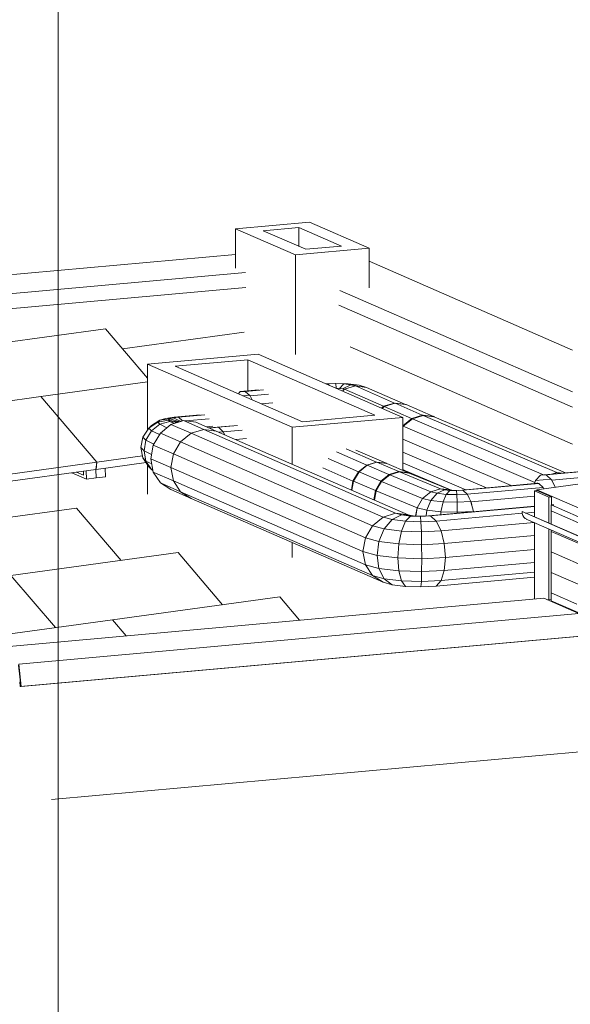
# Model space of a CAD drawing. Header units: millimetres. Extents: x -2180 to 91692, y -6418 to 21859.
# Tile 350 of 482: x 63007 to 66952, y 4503 to 11560. Entities that reach past the tile are written whole.
import ezdxf

# ---------------------------------------------------------------- set-up
doc = ezdxf.new("R2010")
doc.units = ezdxf.units.MM
for name, color, linetype, lineweight in [('Generic Models', 7, 'Continuous', 9), ('IfcCovering_INSULATION-1', 7, 'Continuous', 9), ('Roofs-2', 7, 'Continuous', 9), ('Section Boxes', 7, 'Continuous', 9), ('Walls', 7, 'Continuous', 9)]:
    doc.layers.add(name, color=color, linetype=linetype, lineweight=lineweight)
doc.layers.add('Surface Pattern-2', color=7, linetype='Continuous', lineweight=9, true_color=0x404040)

# ---------------------------------------------------------------- blocks, each defined once
blk = doc.blocks.new('Generic Models 2 - Generic Models 49-1027909-3D-kunsti lähteülesanne')
at = {"layer": 'Generic Models'}
for p, q in [((8330.4, 8034.9), (8332.2, 8035)), ((10550.6, 7065.1), (8330.4, 8034.9)), ((10552.4, 7065.3), (8332.2, 8035)), ((8360.9, 7981.2), (10581.1, 7011.5))]:
    blk.add_line(p, q, dxfattribs=at)
blk.add_polyline3d([(8364.3, 7979.9, 0), (8352.5, 7986, 0), (8342.6, 7995.2, 0), (8335.4, 8006.9, 0), (8331.3, 8020.4, 0), (8330.4, 8034.9, 0)], dxfattribs=at)
blk = doc.blocks.new('Generic Models 3 - Generic Models 3-1031344-3D-kunsti lähteülesanne')
at = {"layer": 'Generic Models'}
for p, q in [((6278.2, 9878.1), (-579.1, 9260.1)), ((7234.9, 9829.6), (8693.1, 9192.7)), ((-319.9, 9146.9), (6348.2, 9747.8)), ((6352.1, 9641.2), (-316, 9040.2)), ((8693.1, 8892.1), (7026, 9620.2)), ((7017.5, 9514.5), (8693.1, 8782.6)), ((4473.7, 7051.4), (8487.6, 7413.2)), ((8487.6, 7413.2), (8738.5, 7303.6)), ((8738.5, 7303.6), (4724.6, 6941.8)), ((8748.7, 7141.4), (4734.8, 6779.7)), ((8754.7, 7142.3), (4740.9, 6780.6)), ((4723.3, 6934.1), (4738, 6787.8)), ((4740.9, 6780.6), (4724.6, 6941.8)), ((4735.3, 6814.8), (4731.3, 6814.5)), ((4733.4, 6813.6), (4731.3, 6814.5)), ((4731.3, 6814.5), (4734.8, 6779.7)), ((4735.4, 6813.7), (4733.4, 6813.6)), ((4735.9, 6788.7), (4733.4, 6813.6)), ((4734.8, 6779.7), (4740.9, 6780.6)), ((4737.9, 6788.9), (4735.9, 6788.7)), ((4738, 6787.8), (4735.9, 6788.7))]:
    blk.add_line(p, q, dxfattribs=at)
blk = doc.blocks.new('paneel - paneel-2245964-3D-kunsti lähteülesanne')
at = {"layer": 'Generic Models'}
for p, q in [((5395.1, 7258.6), (4196.3, 7094.2)), ((5395.1, 7258.6), (5493.5, 7143.3)), ((4196.3, 7094.2), (4190.8, 7042)), ((4482.1, 6759.2), (4196.3, 7094.2)), ((4212.2, 7017), (4190.8, 7042)), ((4190.8, 7042), (4205.6, 6679.6)), ((4190.8, 7042), (4482.1, 6700.6)), ((4225.5, 6690.1), (4212.2, 7017)), ((4283.4, 6933.4), (4293, 6699.4)), ((4205.6, 6679.6), (4482.1, 6558.9)), ((4225.5, 6690.1), (4293, 6699.4)), ((4482.1, 6578), (4225.5, 6690.1)), ((4293, 6699.4), (4482.1, 6616.8))]:
    blk.add_line(p, q, dxfattribs=at)
blk = doc.blocks.new('paneel - paneel-V193-3D-kunsti lähteülesanne')
at = {"layer": 'Generic Models'}
for p, q in [((6594, 7423), (5395.1, 7258.6)), ((6594, 7423), (6737, 7255.4)), ((5493.5, 7143.3), (5395.1, 7258.6))]:
    blk.add_line(p, q, dxfattribs=at)
blk = doc.blocks.new('paneel - paneel-V228-3D-kunsti lähteülesanne')
at = {"layer": 'Generic Models'}
for p, q in [((4667.3, 7576.5), (3468.4, 7412.1)), ((4667.3, 7576.5), (4986.4, 7202.6)), ((3468.4, 7412.1), (3463, 7359.9)), ((3870.2, 6941.3), (3468.4, 7412.1)), ((3484.3, 7334.9), (3463, 7359.9)), ((3463, 7359.9), (3477.7, 6997.6)), ((3463, 7359.9), (3864.7, 6889)), ((3497.6, 7008), (3484.3, 7334.9)), ((3555.6, 7251.3), (3565.1, 7017.3)), ((3477.7, 6997.6), (3865, 6828.4)), ((3497.6, 7008), (3565.1, 7017.3)), ((3843.5, 6857), (3497.6, 7008)), ((3565.1, 7017.3), (3841.9, 6896.4)), ((3841, 6916.8), (3843.5, 6857)), ((3862.4, 6891.8), (3841, 6916.8)), ((3864.7, 6889), (3870.2, 6941.3)), ((3864.7, 6889), (4195.2, 6934.4)), ((3870.2, 6941.3), (4193.1, 6985.6)), ((3865, 6828.4), (3862.4, 6891.8)), ((3930, 6898), (3932.5, 6837.7)), ((3865, 6828.4), (3932.5, 6837.7))]:
    blk.add_line(p, q, dxfattribs=at)
blk = doc.blocks.new('paneel - paneel-V229-3D-kunsti lähteülesanne')
at = {"layer": 'Generic Models'}
for p, q in [((5866.1, 7740.9), (4667.3, 7576.5)), ((5866.1, 7740.9), (6185.2, 7366.9)), ((4986.4, 7202.6), (4667.3, 7576.5))]:
    blk.add_line(p, q, dxfattribs=at)
blk = doc.blocks.new('paneel - paneel-V242-3D-kunsti lähteülesanne')
at = {"layer": 'Generic Models'}
for p, q in [((4881.3, 8859.1), (3682.5, 8694.7)), ((4881.3, 8859.1), (5283.1, 8388.2)), ((4001.6, 8320.7), (3682.5, 8694.7)), ((4493, 8279.9), (5283.1, 8388.2)), ((4532.4, 8233.8), (5277.7, 8336)), ((5275.4, 8335.7), (5277.9, 8275.4)), ((5283.1, 8388.2), (5277.7, 8336)), ((5104.9, 8312.3), (5210.6, 8266.1)), ((5189.1, 8294.7), (5138.3, 8316.9)), ((5187.9, 8323.7), (5189.1, 8294.7)), ((5210.6, 8266.1), (5208.1, 8326.4)), ((5210.6, 8266.1), (5277.9, 8275.4))]:
    blk.add_line(p, q, dxfattribs=at)
blk = doc.blocks.new('paneel - paneel-V243-3D-kunsti lähteülesanne')
at = {"layer": 'Generic Models'}
for p, q in [((5647.6, 8964.1), (4882.5, 8859.2)), ((4882.5, 8859.2), (4882.4, 8857.9)), ((5284.3, 8388.4), (4882.5, 8859.2)), ((5284.3, 8388.4), (5610.7, 8433.2)), ((5279, 8275.5), (5276.6, 8335.8)), ((5277.8, 8337.3), (5278.8, 8336.1)), ((5278.8, 8336.1), (5284.3, 8388.4)), ((5278.8, 8336.1), (5636.5, 8385.2)), ((5344.1, 8345.1), (5346.5, 8284.8)), ((5277.9, 8276), (5279, 8275.5)), ((5279, 8275.5), (5346.5, 8284.8))]:
    blk.add_line(p, q, dxfattribs=at)
blk = doc.blocks.new('paneel - paneel-V244-3D-kunsti lähteülesanne')
at = {"layer": 'Generic Models'}
for p, q in [((5345.2, 9345.2), (4146.3, 9180.8)), ((5345.2, 9345.2), (5647.6, 8990.7)), ((4146.3, 9180.8), (4146.2, 9179.4)), ((4469.1, 8802.5), (4146.3, 9180.8))]:
    blk.add_line(p, q, dxfattribs=at)
blk = doc.blocks.new('Family - 5850-2248142-3D-kunsti lähteülesanne')
at = {"layer": 'Generic Models'}
for p, q in [((7221.5, 8366.6), (7162.5, 8318.7)), ((7291.2, 8387.8), (7221.5, 8366.6)), ((7291.2, 8387.8), (7360.9, 8379.1)), ((7360.9, 8379.1), (7518.2, 8312.1)), ((7158.7, 8320.2), (7119.3, 8253)), ((7159.9, 8319.7), (7121.8, 8252.1)), ((7162.5, 8318.7), (7123.2, 8251.5)), ((7158.7, 8320.2), (7159, 8320)), ((7159, 8320), (7159.3, 8319.9)), ((7159.3, 8319.9), (7159.6, 8319.8)), ((7159.9, 8319.7), (7159.6, 8319.8)), ((7322.9, 8250.5), (7381.8, 8298.4)), ((7381.8, 8298.4), (7451.4, 8319.7)), ((7451.4, 8319.7), (7521.2, 8311)), ((7516, 8313), (7514.2, 8313.6)), ((7517.7, 8312.4), (7516, 8313)), ((7519.4, 8311.7), (7517.7, 8312.4)), ((7521.2, 8311), (7519.4, 8311.7)), ((7119.3, 8253), (7107.6, 8188.9)), ((7121.8, 8252.1), (7111.4, 8187.2)), ((7123.2, 8251.5), (7111.6, 8187.1)), ((7319.8, 8251.8), (7280.5, 8184.5)), ((7283.8, 8183.3), (7322.9, 8250.5)), ((7322.6, 8254), (7319.8, 8251.8)), ((7268.6, 8118.5), (7280.5, 8184.5)), ((7272, 8117.1), (7283.8, 8183.3))]:
    blk.add_line(p, q, dxfattribs=at)
at = {"layer": 'IfcCovering_INSULATION-1'}
for p, q in [((7221.5, 8366.6), (7377.3, 8300.2)), ((7291.2, 8387.8), (7446.9, 8321.4)), ((7119.9, 8252.7), (7159, 8320)), ((7159.3, 8319.9), (7120.5, 8252.5)), ((7121.1, 8252.3), (7159.6, 8319.8)), ((7162.5, 8318.7), (7319.8, 8251.8)), ((7378.3, 8299.8), (7319.8, 8251.8)), ((7321.4, 8251.2), (7380.1, 8299.1)), ((7378.3, 8299.8), (7376.6, 8300.4)), ((7447.8, 8321.1), (7378.3, 8299.8)), ((7380.1, 8299.1), (7378.3, 8299.8)), ((7380.1, 8299.1), (7449.6, 8320.4)), ((7381.8, 8298.4), (7380.1, 8299.1)), ((7449.6, 8320.4), (7447.8, 8321.1)), ((7447.8, 8321.1), (7517.7, 8312.4)), ((7451.4, 8319.7), (7449.6, 8320.4)), ((7519.4, 8311.7), (7449.6, 8320.4)), ((7119.9, 8252.7), (7108.6, 8188.5)), ((7120.5, 8252.5), (7109.5, 8188)), ((7121.1, 8252.3), (7110.4, 8187.6)), ((7119.3, 8253), (7119.9, 8252.7)), ((7119.9, 8252.7), (7120.5, 8252.5)), ((7120.5, 8252.5), (7121.1, 8252.3)), ((7121.1, 8252.3), (7121.8, 8252.1)), ((7123.2, 8251.5), (7280.5, 8184.5)), ((7281.1, 8184.3), (7319.8, 8251.8)), ((7282.4, 8183.8), (7321.4, 8251.2)), ((7321.4, 8251.2), (7319.8, 8251.8)), ((7322.9, 8250.5), (7321.4, 8251.2)), ((7279.8, 8184.8), (7268.9, 8118.4)), ((7269.9, 8118), (7281.1, 8184.3)), ((7271, 8117.5), (7282.4, 8183.8)), ((7281.1, 8184.3), (7279.8, 8184.8)), ((7282.4, 8183.8), (7281.1, 8184.3)), ((7283.8, 8183.3), (7282.4, 8183.8))]:
    blk.add_line(p, q, dxfattribs=at)
blk = doc.blocks.new('Family - 907-2248123-3D-kunsti lähteülesanne')
at = {"layer": 'Generic Models'}
for p, q in [((7746.8, 8198.3), (7677.2, 8177.1)), ((7816.5, 8189.6), (7746.8, 8198.3)), ((7860.1, 8185.5), (7813.9, 8186.8)), ((7840.8, 8185.4), (7813.9, 8186.8)), ((7816.5, 8189.6), (7826.4, 8187.1)), ((7833.9, 8186.2), (7826.4, 8187.1)), ((7905.7, 8187.7), (7860.1, 8185.5)), ((7906.1, 8187.3), (7937.4, 8159.8)), ((7579.1, 8061.9), (7618.3, 8129.2)), ((7677.2, 8177.1), (7618.3, 8129.2)), ((7964.4, 8106.2), (7937.4, 8159.8)), ((7568.5, 8001.7), (7579.1, 8061.9)), ((7982.6, 8035.1), (7964.7, 8105.2)), ((7982.8, 8033.7), (7982.6, 8035.1))]:
    blk.add_line(p, q, dxfattribs=at)
at = {"layer": 'IfcCovering_INSULATION-1'}
for p, q in [((7774.1, 8191.2), (7721.9, 8165.5)), ((7774.1, 8191.2), (7746.8, 8198.3)), ((7774.1, 8191.2), (7813.9, 8186.8)), ((7774.1, 8191.2), (7826.4, 8187.1)), ((7787, 8158.2), (7813.9, 8186.8)), ((7677.8, 8113.8), (7618.3, 8129.2)), ((7677.2, 8177.1), (7721.9, 8165.5)), ((7677.8, 8113.8), (7721.9, 8165.5)), ((7787, 8158.2), (7721.9, 8165.5)), ((7787, 8158.2), (7764.4, 8104)), ((7862.7, 8156.2), (7787, 8158.2)), ((7860.1, 8185.5), (7862.7, 8156.2)), ((7937.4, 8159.8), (7862.7, 8156.2)), ((7865.1, 8101.4), (7862.7, 8156.2)), ((7648.5, 8044), (7579.1, 8061.9)), ((7677.8, 8113.8), (7648.5, 8044)), ((7764.4, 8104), (7677.8, 8113.8)), ((7749.5, 8032.6), (7764.4, 8104)), ((7865.1, 8101.4), (7764.4, 8104)), ((7964.4, 8106.2), (7865.1, 8101.4)), ((7866.8, 8029.5), (7865.1, 8101.4)), ((7643.1, 8003.1), (7648.5, 8044)), ((7749.5, 8032.6), (7648.5, 8044)), ((7748.2, 8012.5), (7749.5, 8032.6)), ((7866.8, 8029.5), (7749.5, 8032.6)), ((7982.6, 8035.1), (7866.8, 8029.5)), ((7866.9, 8023.2), (7866.8, 8029.5))]:
    blk.add_line(p, q, dxfattribs=at)
blk = doc.blocks.new('Family - 414-2248120-3D-kunsti lähteülesanne')
at = {"layer": 'Generic Models'}
for p, q in [((6927.1, 8949.4), (6993.2, 8952.5)), ((6939.1, 8949.5), (6927.7, 8949.1)), ((6950.5, 8939.2), (6939.1, 8949.5)), ((6993.2, 8952.5), (7084.1, 8949.5)), ((6999, 8918.3), (7023.6, 8917.5)), ((7023.6, 8917.5), (7044.8, 8914.9)), ((7059.3, 8910.9), (7044.8, 8914.9)), ((7059.3, 8910.9), (7137.7, 8934.7)), ((7084.1, 8949.5), (7162.4, 8939.9)), ((7216.1, 8925), (7137.7, 8934.7)), ((7216.1, 8925), (7162.4, 8939.9)), ((7333.8, 8779.2), (7332.9, 8784.4))]:
    blk.add_line(p, q, dxfattribs=at)
at = {"layer": 'IfcCovering_INSULATION-1'}
for p, q in [((6939.1, 8949.5), (6996.1, 8952.2)), ((6996.1, 8952.2), (6993.2, 8952.5)), ((6999, 8918.3), (6996.1, 8952.2)), ((6996.1, 8952.2), (7053.9, 8950.3)), ((7023.6, 8917.5), (7053.9, 8950.3)), ((7044.8, 8914.9), (7103.6, 8944.2)), ((7084.1, 8949.5), (7053.9, 8950.3)), ((7053.9, 8950.3), (7103.6, 8944.2)), ((7162.4, 8939.9), (7103.6, 8944.2)), ((7103.6, 8944.2), (7137.7, 8934.7))]:
    blk.add_line(p, q, dxfattribs=at)
blk = doc.blocks.new('Family - 12509-2248177-3D-kunsti lähteülesanne')
at = {"layer": 'Generic Models'}
for p, q in [((7338.5, 8789), (7323.1, 8776.5)), ((7339.4, 8788.6), (7324.1, 8776)), ((7343.5, 8787.1), (7327.8, 8774.4)), ((7338.5, 8789), (7338.7, 8788.9)), ((7338.7, 8788.9), (7338.9, 8788.8)), ((7338.9, 8788.8), (7339.2, 8788.7)), ((7339.4, 8788.6), (7339.2, 8788.7)), ((7343.5, 8787.1), (7421.9, 8810.9)), ((7500.3, 8801.2), (7421.9, 8810.9)), ((7495.3, 8803.1), (7497.8, 8801.5)), ((7495.3, 8803.1), (7495.5, 8803)), ((7495.5, 8803), (7495.7, 8802.9)), ((7495.7, 8802.9), (7495.9, 8802.8)), ((7496.2, 8802.8), (7495.9, 8802.8)), ((7496.2, 8802.8), (7498.2, 8801.5)), ((7500.3, 8801.2), (7696.9, 8715.7)), ((7478.3, 8646.1), (7544.7, 8699.9)), ((7544.7, 8699.9), (7623.1, 8723.7)), ((7623.1, 8723.7), (7701.5, 8714)), ((7694.8, 8716.6), (7692.6, 8717.4)), ((7697, 8715.8), (7694.8, 8716.6)), ((7697, 8715.8), (7699.3, 8714.9)), ((7701.5, 8714), (7699.3, 8714.9)), ((7475.5, 8641.3), (7478.3, 8646.1)), ((7478.9, 8334), (7475.5, 8339)), ((7475.5, 8334.8), (7497.7, 8320.8)), ((7476.8, 8334.7), (7476.1, 8335.8)), ((7501.8, 8319.1), (7476.8, 8334.7)), ((7504, 8318.2), (7478.9, 8334))]:
    blk.add_line(p, q, dxfattribs=at)
at = {"layer": 'IfcCovering_INSULATION-1'}
for p, q in [((7338.7, 8788.9), (7323.3, 8776.3)), ((7338.9, 8788.8), (7323.6, 8776.2)), ((7323.9, 8776.1), (7339.2, 8788.7)), ((7538.5, 8702.3), (7343.5, 8787.1)), ((7421.9, 8810.9), (7615.9, 8726.6)), ((7495.5, 8803), (7497.9, 8801.5)), ((7498, 8801.5), (7495.7, 8802.9)), ((7498.1, 8801.5), (7495.9, 8802.8)), ((7475.5, 8648.7), (7540.2, 8701.7)), ((7476.3, 8646.9), (7542.5, 8700.8)), ((7538, 8702.5), (7540.2, 8701.7)), ((7540.2, 8701.7), (7618.3, 8725.6)), ((7542.5, 8700.8), (7540.2, 8701.7)), ((7542.5, 8700.8), (7620.8, 8724.7)), ((7544.7, 8699.9), (7542.5, 8700.8)), ((7618.4, 8725.6), (7616.1, 8726.4)), ((7620.8, 8724.7), (7618.4, 8725.6)), ((7697, 8715.8), (7618.4, 8725.6)), ((7623.1, 8723.7), (7620.8, 8724.7)), ((7620.8, 8724.7), (7699.3, 8714.9)), ((7476.3, 8646.9), (7475.5, 8645.5)), ((7476.3, 8646.9), (7478.3, 8646.1)), ((7478.3, 8334.2), (7475.5, 8338.4)), ((7475.5, 8337.8), (7477.8, 8334.4)), ((7477.3, 8334.6), (7475.5, 8337.2)), ((7477.3, 8334.6), (7476.8, 8334.7)), ((7477.8, 8334.4), (7477.3, 8334.6)), ((7502.4, 8318.8), (7477.3, 8334.6)), ((7478.3, 8334.2), (7477.8, 8334.4)), ((7503, 8318.6), (7477.8, 8334.4)), ((7478.3, 8334.2), (7478.9, 8334)), ((7478.3, 8334.2), (7503.5, 8318.4))]:
    blk.add_line(p, q, dxfattribs=at)
blk = doc.blocks.new('Family - 13225-2248180-3D-kunsti lähteülesanne')
at = {"layer": 'Generic Models'}
for p, q in [((8427.5, 8256.4), (8462, 8296)), ((8462, 8296), (8780.7, 8324.8)), ((8502.8, 8297.4), (8462, 8296)), ((8502.8, 8297.4), (8543.5, 8260.4)), ((8543.5, 8260.4), (8569.1, 8208.8)), ((8544.7, 8303.5), (8581.1, 8314.6)), ((8617.5, 8310), (8581.1, 8314.6)), ((8821.4, 8326.2), (8780.7, 8324.8)), ((8862.2, 8289.2), (8821.4, 8326.2)), ((8862.2, 8289.2), (8880.8, 8251.5)), ((8420.7, 8235.4), (8427.5, 8256.4))]:
    blk.add_line(p, q, dxfattribs=at)
at = {"layer": 'IfcCovering_INSULATION-1'}
for p, q in [((8537.1, 8266.3), (8427.5, 8256.4)), ((8502.8, 8297.4), (8821.4, 8326.2)), ((8543.5, 8260.4), (8862.2, 8289.2)), ((8596.1, 8308.1), (8581.1, 8314.6))]:
    blk.add_line(p, q, dxfattribs=at)
blk = doc.blocks.new('Family - 13518-2248183-3D-kunsti lähteülesanne')
at = {"layer": 'Generic Models'}
for p, q in [((5904.6, 8686.3), (5814.9, 8659)), ((5994.3, 8675.1), (5904.6, 8686.3)), ((5814.9, 8659), (5738.8, 8597.4)), ((6049.3, 8623), (5959.6, 8595.7)), ((5994.3, 8675.1), (6139.1, 8611.9)), ((6049.3, 8623), (6139.1, 8611.9)), ((6086.9, 8634.7), (6118.9, 8637.6)), ((6093.4, 8631.9), (6091, 8633.1)), ((6118.9, 8637.6), (6154.5, 8638.8)), ((6190.1, 8606.5), (6154.5, 8638.8)), ((5738.8, 8597.4), (5688, 8510.9)), ((5959.6, 8595.7), (5883.6, 8534.2)), ((6190.1, 8606.5), (6158.1, 8603.6)), ((5670.1, 8412.8), (5688, 8510.9)), ((5832.7, 8447.7), (5883.6, 8534.2)), ((5670.1, 8412.8), (5688, 8317.8)), ((5814.9, 8349.5), (5832.7, 8447.7)), ((5814.9, 8349.5), (5832.7, 8254.6)), ((5688, 8317.8), (5738.8, 8240.5)), ((5738.8, 8240.5), (5814.9, 8192.6)), ((5814.9, 8192.6), (5959.6, 8129.4)), ((5832.7, 8254.6), (5883.6, 8177.3)), ((5959.6, 8129.4), (5883.6, 8177.3))]:
    blk.add_line(p, q, dxfattribs=at)
at = {"layer": 'IfcCovering_INSULATION-1'}
for p, q in [((5904.6, 8686.3), (6049.3, 8623)), ((5814.9, 8659), (5959.6, 8595.7)), ((6091, 8633.1), (6154.5, 8638.8)), ((5883.6, 8534.2), (5738.8, 8597.4)), ((5832.7, 8447.7), (5688, 8510.9)), ((5814.9, 8349.5), (5670.1, 8412.8)), ((5832.7, 8254.6), (5688, 8317.8)), ((5738.8, 8240.5), (5883.6, 8177.3))]:
    blk.add_line(p, q, dxfattribs=at)
blk = doc.blocks.new('Family - 1415-V245-3D-kunsti lähteülesanne')
at = {"layer": 'Generic Models'}
for p, q in [((7335, 7995), (7258.9, 7933.4)), ((7424.7, 8022.3), (7335, 7995)), ((7514.4, 8011.2), (7424.7, 8022.3)), ((7514.4, 8011.2), (7535, 8005.5)), ((7535, 8005.5), (7565, 8001.8)), ((7565, 8001.8), (7599.9, 8000.7)), ((7599.9, 8000.7), (7634.2, 8002.3)), ((7675, 8003.7), (7634.2, 8002.3)), ((7675, 8003.7), (7715.7, 7966.7)), ((7258.9, 7933.4), (7208.1, 7847)), ((7750.3, 7896.9), (7715.7, 7966.7)), ((7208.1, 7847), (7190.3, 7748.8)), ((7750.3, 7896.9), (7773.4, 7804.9)), ((7773.4, 7804.9), (7781.5, 7704.8)), ((7190.3, 7748.8), (7208.1, 7653.8)), ((7781.5, 7704.8), (7773.4, 7611.7)), ((7208.1, 7653.8), (7258.9, 7576.5)), ((7258.9, 7576.5), (7335, 7528.7)), ((7750.3, 7539.9), (7773.4, 7611.7)), ((7335, 7528.7), (7400.4, 7510.6)), ((7400.4, 7510.6), (7495.8, 7498.8)), ((7495.8, 7498.8), (7606.5, 7495.2)), ((7715.7, 7500.3), (7606.5, 7495.2)), ((7750.3, 7539.9), (7715.7, 7500.3))]:
    blk.add_line(p, q, dxfattribs=at)
at = {"layer": 'IfcCovering_INSULATION-1'}
for p, q in [((7335, 7995), (7400.4, 7976.9)), ((7400.4, 7976.9), (7343.4, 7910.1)), ((7467.7, 8010.4), (7400.4, 7976.9)), ((7400.4, 7976.9), (7495.8, 7965.2)), ((7424.7, 8022.3), (7467.7, 8010.4)), ((7535, 8005.5), (7467.7, 8010.4)), ((7467.7, 8010.4), (7530.4, 8002.7)), ((7530.4, 8002.7), (7495.8, 7965.2)), ((7530.4, 8002.7), (7565, 8001.8)), ((7530.4, 8002.7), (7603.2, 8000.3)), ((7599.9, 8000.7), (7603.2, 8000.3)), ((7603.2, 8000.3), (7675, 8003.7)), ((7603.2, 8000.3), (7606.5, 7961.6)), ((7258.9, 7933.4), (7343.4, 7910.1)), ((7343.4, 7910.1), (7305.3, 7820.1)), ((7343.4, 7910.1), (7466.4, 7895)), ((7466.4, 7895), (7495.8, 7965.2)), ((7495.8, 7965.2), (7606.5, 7961.6)), ((7606.5, 7961.6), (7715.7, 7966.7)), ((7606.5, 7961.6), (7609.3, 7890.3)), ((7208.1, 7847), (7305.3, 7820.1)), ((7466.4, 7895), (7446.8, 7802.7)), ((7466.4, 7895), (7609.3, 7890.3)), ((7609.3, 7890.3), (7750.3, 7896.9)), ((7609.3, 7890.3), (7611.2, 7797.4)), ((7305.3, 7820.1), (7291.9, 7720.7)), ((7305.3, 7820.1), (7446.8, 7802.7)), ((7446.8, 7802.7), (7439.9, 7702.5)), ((7446.8, 7802.7), (7611.2, 7797.4)), ((7611.2, 7797.4), (7773.4, 7804.9)), ((7611.2, 7797.4), (7611.8, 7696.9)), ((7190.3, 7748.8), (7291.9, 7720.7)), ((7305.3, 7627), (7291.9, 7720.7)), ((7291.9, 7720.7), (7439.9, 7702.5)), ((7446.8, 7609.6), (7439.9, 7702.5)), ((7439.9, 7702.5), (7611.8, 7696.9)), ((7611.2, 7604.2), (7611.8, 7696.9)), ((7611.8, 7696.9), (7781.5, 7704.8)), ((7208.1, 7653.8), (7305.3, 7627)), ((7305.3, 7627), (7446.8, 7609.6)), ((7305.3, 7627), (7343.4, 7553.2)), ((7258.9, 7576.5), (7343.4, 7553.2)), ((7400.4, 7510.6), (7343.4, 7553.2)), ((7343.4, 7553.2), (7466.4, 7538)), ((7446.8, 7609.6), (7466.4, 7538)), ((7446.8, 7609.6), (7611.2, 7604.2)), ((7611.2, 7604.2), (7609.3, 7533.4)), ((7611.2, 7604.2), (7773.4, 7611.7)), ((7466.4, 7538), (7495.8, 7498.8)), ((7466.4, 7538), (7609.3, 7533.4)), ((7609.3, 7533.4), (7606.5, 7495.2)), ((7609.3, 7533.4), (7750.3, 7539.9))]:
    blk.add_line(p, q, dxfattribs=at)
blk = doc.blocks.new('Family - 14143-2248186-3D-kunsti lähteülesanne')
at = {"layer": 'Generic Models'}
for p, q in [((5735.8, 8689.6), (5675.5, 8651.9)), ((5776.1, 8702.1), (5735.8, 8689.6)), ((5807.2, 8681.1), (5736.3, 8660.5)), ((5837.1, 8710.7), (5776.1, 8702.1)), ((5863.6, 8673.8), (5807.2, 8681.1)), ((5868.7, 8711.8), (5837.1, 8710.7)), ((5898.7, 8684.5), (5868.7, 8711.8)), ((5886.9, 8681.1), (5878, 8678.3)), ((5888.3, 8681.3), (5886.9, 8681.1)), ((5656.9, 8632.5), (5613.6, 8568.9)), ((5636, 8546.3), (5676.2, 8613.1)), ((5675.5, 8651.9), (5656.9, 8632.5)), ((5736.3, 8660.5), (5676.2, 8613.1)), ((5613.6, 8568.9), (5598.3, 8493.8)), ((5636, 8546.3), (5621.9, 8470.1)), ((5613.6, 8418.8), (5598.3, 8493.8)), ((5621.9, 8470.1), (5636, 8396.3)), ((5613.6, 8418.8), (5656.9, 8355.3)), ((5676.2, 8335.9), (5636, 8396.3)), ((5656.9, 8355.3), (5676.2, 8335.9)), ((5676.4, 8335.8), (5685.7, 8329.9))]:
    blk.add_line(p, q, dxfattribs=at)
at = {"layer": 'IfcCovering_INSULATION-1'}
for p, q in [((5798.3, 8690), (5721.8, 8675)), ((5735.8, 8689.6), (5721.8, 8675)), ((5806.9, 8698.9), (5735.8, 8689.6)), ((5831.5, 8706.5), (5776.1, 8702.1)), ((5798.3, 8690), (5806.9, 8698.9)), ((5798.3, 8690), (5870.7, 8675.9)), ((5798.3, 8690), (5807.2, 8681.1)), ((5831.5, 8706.5), (5806.9, 8698.9)), ((5878, 8678.3), (5806.9, 8698.9)), ((5868.7, 8711.8), (5831.5, 8706.5)), ((5831.5, 8706.5), (5886.9, 8681.1)), ((5656.9, 8632.5), (5721.8, 8675)), ((5656.9, 8632.5), (5676.2, 8613.1)), ((5721.8, 8675), (5736.3, 8660.5)), ((5636, 8546.3), (5613.6, 8568.9)), ((5598.3, 8493.8), (5621.9, 8470.1)), ((5613.6, 8418.8), (5636, 8396.3))]:
    blk.add_line(p, q, dxfattribs=at)

msp = doc.modelspace()

# ---------------------------------------------------------------- hatches: boundary and pattern name
at = {"layer": 'Surface Pattern-2'}
h = msp.add_hatch(dxfattribs=at)
h.set_pattern_fill('FP_46', color=256, style=0, pattern_type=2)
h.set_pattern_definition([(336.405, (100710.63, -884.53), (0.0007, 147.01774), [])])
h.paths.add_polyline_path([(67988.6, 4531.5), (67989.1, 7372.1), (67990.6, 7372.1), (67990.6, 7374.7), (67993.4, 7377.1), (68001.7, 7379.8), (68009.3, 7381.9), (66816.4, 7902.9), (66816.4, 7395.8), (67047.8, 7294.7), (67047.8, 4942.4), (67079.2, 4928.7), (67079.2, 7306.8), (66960.8, 7358.5), (66960.8, 7368.3), (67079.2, 7379), (67906.3, 7017.7), (67906.3, 4567.4)], flags=0)
h.paths.add_polyline_path([(68045.3, 7407.3), (68045.1, 7545.2), (66816.4, 8081.8), (66816.4, 7944), (68012.7, 7421.5)], flags=0)

# ---------------------------------------------------------------- linework, layer by layer
at = {"layer": 'IfcCovering_INSULATION-1'}
for p, q in [((64573.7, 8878.9), (64587.8, 8895)), ((64587.8, 8895), (64719.2, 8906.8)), ((64587.8, 8895), (64623.4, 8896.2)), ((64623.4, 8896.2), (64754.8, 8908.1)), ((64623.4, 8896.2), (64659, 8863.9)), ((65215, 8949.5), (65203.6, 8949.1)), ((65204.8, 8948.6), (65215, 8949.5)), ((65226.4, 8939.2), (65215, 8949.5)), ((65335.2, 8910.9), (65319.8, 8898.4)), ((65413.6, 8934.7), (65335.2, 8910.9)), ((65335.2, 8910.9), (65614.4, 8789)), ((65492, 8925), (65413.6, 8934.7)), ((65413.6, 8934.7), (65692.8, 8812.8)), ((65492, 8925), (65771.2, 8803.1)), ((64606.1, 8864.7), (64653.3, 8869)), ((64659, 8863.9), (64790.4, 8875.7)), ((64659, 8863.9), (64673, 8835.5)), ((64737.7, 8807.3), (64820.6, 8814.7)), ((65599, 8776.5), (65614.4, 8789)), ((65609.7, 8779.2), (65608.8, 8784.4)), ((65614.4, 8789), (65692.8, 8812.8)), ((65643.7, 8797.9), (65648.3, 8795.8)), ((65692.8, 8812.8), (65771.2, 8803.1)), ((65730.3, 8808.2), (65734.4, 8806.4)), ((65771.2, 8803.1), (65773.7, 8801.5)), ((64083.1, 8681.1), (64012.2, 8660.5)), ((64139.5, 8673.8), (64083.1, 8681.1)), ((64083.1, 8681.1), (64114, 8666)), ((64301.1, 8727.6), (64112.9, 8710.7)), ((64112.9, 8710.7), (64144.6, 8711.8)), ((64332.8, 8728.7), (64144.6, 8711.8)), ((64144.6, 8711.8), (64174.6, 8684.5)), ((64364.4, 8700), (64193.9, 8684.6)), ((65820.8, 8699.8), (65754.5, 8646)), ((65899.2, 8723.7), (65820.8, 8699.8)), ((65820.8, 8699.8), (66761.2, 8298.1)), ((65977.6, 8713.9), (65899.2, 8723.7)), ((65899.2, 8723.7), (66857, 8314.6)), ((65977.6, 8713.9), (66918, 8312.3)), ((63952.1, 8613.1), (63911.9, 8546.3)), ((64012.2, 8660.5), (63952.1, 8613.1)), ((63952.1, 8613.1), (64007.9, 8585.9)), ((64012.2, 8660.5), (64062.4, 8636)), ((64325.2, 8623), (64235.5, 8595.7)), ((64414.9, 8611.9), (64325.2, 8623)), ((64325.2, 8623), (65700.6, 8022.3)), ((64391.3, 8645.8), (64346.7, 8641.7)), ((64531, 8649.8), (64394.8, 8637.6)), ((64394.8, 8637.6), (64430.4, 8638.8)), ((64414.9, 8611.9), (65790.3, 8011.2)), ((64566.6, 8651.1), (64430.4, 8638.8)), ((64430.4, 8638.8), (64466, 8606.5)), ((64602.2, 8618.7), (64466, 8606.5)), ((65754.5, 8646), (65751.4, 8640.8)), ((65754.5, 8646), (66698.9, 8242.6)), ((63911.9, 8546.3), (63897.8, 8470.1)), ((63911.9, 8546.3), (63968.4, 8518.7)), ((64235.5, 8595.7), (64159.5, 8534.2)), ((64235.5, 8595.7), (65610.9, 7995)), ((64466, 8606.5), (64476.6, 8585)), ((64632.4, 8557.7), (64555, 8550.8)), ((65751.4, 8552.7), (66529.5, 8220.4)), ((63897.8, 8470.1), (63951.7, 8443.9)), ((63897.8, 8470.1), (63911.9, 8396.3)), ((64159.5, 8534.2), (64108.6, 8447.7)), ((64159.5, 8534.2), (65534.8, 7933.4)), ((65346.8, 8483.8), (65563.4, 8389.2)), ((65416.5, 8475.1), (65633.1, 8380.5)), ((64108.6, 8447.7), (64090.8, 8349.5)), ((64108.6, 8447.7), (65484, 7847)), ((65218, 8414.8), (65434.6, 8320.2)), ((65277.1, 8462.6), (65493.7, 8368)), ((65751.4, 8460.3), (66350.8, 8204.3)), ((63911.9, 8396.3), (63952.9, 8376.3)), ((63911.9, 8396.3), (63952.1, 8335.9)), ((63952.1, 8335.9), (63961.3, 8331.4)), ((63952.3, 8335.8), (63961.6, 8329.9)), ((64090.8, 8349.5), (65466.2, 7748.8)), ((64090.8, 8349.5), (64108.6, 8254.6)), ((65178.6, 8347.6), (65395.1, 8253)), ((65434.6, 8320.2), (65493.7, 8368)), ((65493.7, 8368), (65563.4, 8389.2)), ((65519.7, 8375.9), (65523.1, 8374.4)), ((65563.4, 8389.2), (65633.1, 8380.5)), ((65596.7, 8385), (65599.7, 8383.8)), ((65633.1, 8380.5), (65634.9, 8379.4)), ((65751.4, 8384), (66203.2, 8191)), ((65751.4, 8339.3), (65755, 8333.9)), ((65755, 8333.9), (66093, 8189.5)), ((65755, 8333.9), (65780.1, 8318.1)), ((65395.1, 8253), (65434.6, 8320.2)), ((65658.3, 8298.2), (65599.4, 8250.3)), ((65727.9, 8319.4), (65658.3, 8298.2)), ((65658.3, 8298.2), (65953.1, 8177.1)), ((65797.7, 8310.8), (65727.9, 8319.4)), ((65727.9, 8319.4), (66022.7, 8198.3)), ((65797.7, 8310.8), (66092.4, 8189.6)), ((66820.6, 8303.5), (66857, 8314.6)), ((66857, 8314.6), (66893.4, 8310)), ((64108.6, 8254.6), (65484, 7653.8)), ((64108.6, 8254.6), (64159.5, 8177.3)), ((65383.5, 8188.9), (65395.1, 8253)), ((65599.4, 8250.3), (65560.2, 8183)), ((65599.4, 8250.3), (65894.2, 8129.2)), ((65953.1, 8177.1), (66022.7, 8198.3)), ((66022.7, 8198.3), (66092.4, 8189.6)), ((66150.8, 8186.3), (66695.1, 8235.3)), ((66182.5, 8187.4), (66726.8, 8236.4)), ((66182.5, 8187.4), (66197.8, 8173.4)), ((66214.1, 8158.6), (66758.4, 8207.7)), ((66726.8, 8236.4), (66695.1, 8235.3)), ((66712.2, 8236.9), (66716.9, 8240.7)), ((66758.4, 8207.7), (66726.8, 8236.4)), ((66763.4, 8197.6), (66758.4, 8207.7)), ((64159.5, 8177.3), (65534.8, 7576.5)), ((64159.5, 8177.3), (64235.5, 8129.4)), ((64235.5, 8129.4), (65610.9, 7528.7)), ((65560.2, 8183), (65548.5, 8116.8)), ((65560.2, 8183), (65855, 8061.9)), ((65855, 8061.9), (65894.2, 8129.2)), ((65894.2, 8129.2), (65953.1, 8177.1)), ((66150.8, 8186.3), (66152, 8186.3)), ((66214.1, 8158.6), (66227.2, 8132.3)), ((66240.9, 8104.4), (66695.4, 8145.4)), ((65844.3, 8001.7), (65855, 8061.9)), ((65910.1, 8002.3), (66695.4, 8073)), ((65950.9, 8003.7), (66695.4, 8070.8)), ((66240.9, 8104.4), (66249.7, 8069.7)), ((65534.8, 7933.4), (65610.9, 7995)), ((65610.9, 7995), (65700.6, 8022.3)), ((65700.6, 8022.3), (65790.3, 8011.2)), ((65910.1, 8002.3), (65950.9, 8003.7)), ((65950.9, 8003.7), (65991.6, 7966.7)), ((65991.6, 7966.7), (66607.1, 8022.1)), ((66632.4, 8024.4), (66695.4, 8030.1)), ((65484, 7847), (65534.8, 7933.4)), ((65991.6, 7966.7), (66026.2, 7896.9)), ((66026.2, 7896.9), (66692.8, 7956.9)), ((65466.2, 7748.8), (65484, 7847)), ((66026.2, 7896.9), (66049.3, 7804.9)), ((66049.3, 7804.9), (66695.4, 7863.1)), ((66049.3, 7804.9), (66057.4, 7704.8)), ((65484, 7653.8), (65466.2, 7748.8)), ((66057.4, 7704.8), (66049.3, 7611.7)), ((66057.4, 7704.8), (66695.4, 7762.3)), ((65534.8, 7576.5), (65484, 7653.8)), ((66049.3, 7611.7), (66695.4, 7670)), ((65610.9, 7528.7), (65534.8, 7576.5)), ((65991.6, 7500.3), (66695.4, 7563.7)), ((66049.3, 7611.7), (66026.2, 7539.9)), ((66026.2, 7539.9), (66695.4, 7600.2)), ((66026.2, 7539.9), (65991.6, 7500.3))]:
    msp.add_line(p, q, dxfattribs=at)
at = {"layer": 'Roofs-2'}
for p, q in [((64616.1, 9320.8), (63743.9, 9201.2)), ((66969, 8518.1), (65374.3, 9214.6)), ((68950, 8497.4), (66713.6, 8190.8)), ((66713.6, 8190.8), (66713.6, 8185)), ((66713.6, 8190.8), (68933.8, 7221.1))]:
    msp.add_line(p, q, dxfattribs=at)
at = {"layer": 'Section Boxes'}
msp.add_line((63281.4, 14177.8), (63281.4, -6418.1), dxfattribs=at)
at = {"layer": 'Walls'}
for p, q in [((64554, 10062.1), (65082.6, 10109.7)), ((65082.6, 10109.7), (65510.8, 9922.6)), ((64982.3, 9875), (64554, 10062.1)), ((64554, 10062.1), (64554, 9778.4)), ((65008.1, 10070.3), (64752.7, 10047.3)), ((64752.7, 10047.3), (65056.8, 9914.4)), ((65312.2, 9937.4), (65008.1, 10070.3)), ((65008.1, 9935.7), (65008.1, 10070.3)), ((65510.8, 9922.6), (64982.3, 9875)), ((65056.8, 9914.4), (65312.2, 9937.4)), ((65510.8, 9639), (65510.8, 9922.6)), ((64982.3, 9160.9), (64982.3, 9875)), ((63923.5, 9090.9), (64715.6, 9162.3)), ((64641.1, 9122.9), (64122.1, 9076.1)), ((65552.8, 8724.7), (64641.1, 9122.9)), ((64641.1, 9122.9), (64641.1, 8899.8)), ((64715.6, 9162.3), (65751.4, 8709.9)), ((64959.3, 8638.5), (63923.5, 9090.9)), ((63923.5, 9090.9), (63923.5, 8618.9)), ((64122.1, 9076.1), (65033.8, 8677.9)), ((65751.4, 8709.9), (64959.3, 8638.5)), ((65033.8, 8677.9), (65552.8, 8724.7)), ((65751.4, 8330.3), (65751.4, 8709.9)), ((64959.3, 8374.2), (64959.3, 8638.5)), ((63923.5, 8368.9), (63923.5, 8158.4)), ((66695.4, 8182.5), (66713.6, 8185)), ((66695.4, 7996.9), (66695.4, 8182.5)), ((66799.2, 8137.1), (66695.4, 8182.5)), ((66817.4, 8139.6), (66713.6, 8185)), ((66817.4, 8139.6), (66799.2, 8137.1)), ((66799.2, 8137.1), (66799.2, 7951.6)), ((66817.4, 8081.9), (66817.4, 8139.6)), ((66834.6, 8083.5), (66816.4, 8081.8)), ((68045.3, 7545.1), (66816.4, 8081.8)), ((66816.4, 8081.8), (66816.4, 7944)), ((66695.4, 7407), (66695.4, 7955.8)), ((66799.2, 7910.5), (66799.2, 7403.3)), ((66816.4, 7902.9), (66816.4, 7395.8)), ((64959.3, 7706.4), (64959.3, 7813.3)), ((66788.4, 7402.3), (66816.4, 7404.8)), ((66816.4, 7395.8), (67047.8, 7294.7)), ((66944, 7340.1), (66933.1, 7339.1)), ((67047.8, 6314.6), (63235.1, 5971))]:
    msp.add_line(p, q, dxfattribs=at)

# ---------------------------------------------------------------- block references
at = {"layer": 'Generic Models'}
for name, p in [('Generic Models 3 - Generic Models 3-1031344-3D-kunsti lähteülesanne', (58275.9, 0)), ('paneel - paneel-V244-3D-kunsti lähteülesanne', (58275.9, 0)), ('paneel - paneel-V243-3D-kunsti lähteülesanne', (58275.9, 0)), ('paneel - paneel-V242-3D-kunsti lähteülesanne', (58275.9, 0)), ('paneel - paneel-V229-3D-kunsti lähteülesanne', (57548, 317.9)), ('Generic Models 2 - Generic Models 49-1027909-3D-kunsti lähteülesanne', (58275.9, 0)), ('paneel - paneel-V229-3D-kunsti lähteülesanne', (58275.9, 0)), ('paneel - paneel-V228-3D-kunsti lähteülesanne', (58275.9, 0)), ('paneel - paneel-V193-3D-kunsti lähteülesanne', (58275.9, 0)), ('paneel - paneel-2245964-3D-kunsti lähteülesanne', (58275.9, 0))]:
    msp.add_blockref(name, p, dxfattribs=at)
at = {"layer": 'IfcCovering_INSULATION-1'}
for name in ['Family - 414-2248120-3D-kunsti lähteülesanne', 'Family - 12509-2248177-3D-kunsti lähteülesanne', 'Family - 14143-2248186-3D-kunsti lähteülesanne', 'Family - 13518-2248183-3D-kunsti lähteülesanne', 'Family - 5850-2248142-3D-kunsti lähteülesanne', 'Family - 13225-2248180-3D-kunsti lähteülesanne', 'Family - 907-2248123-3D-kunsti lähteülesanne', 'Family - 1415-V245-3D-kunsti lähteülesanne']:
    msp.add_blockref(name, (58275.9, 0), dxfattribs=at)

doc.saveas('drawing.dxf')
